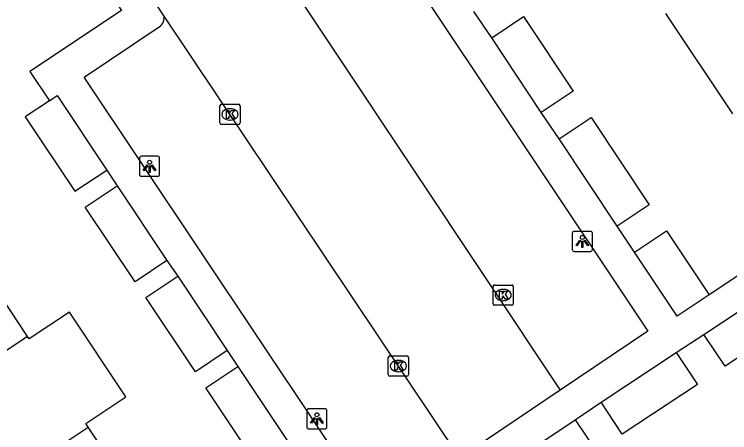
# Model space of a CAD drawing. Extents: x 158352 to 159489, y 383828 to 384597.
# Drawn here: x 158738.01 to 158773.43, y 384209.34 to 384230.08 of the extents above; entities that cross this region are included whole.
import ezdxf

# ---------------------------------------------------------------- set-up
doc = ezdxf.new("R2010")
doc.units = 0
for name, color, linetype in [('IMGEO_Kolk', 7, 'Continuous'), ('IMGEO_Lichtpunt', 7, 'Continuous'), ('IMGEO_Pand', 7, 'Continuous'), ('IMGEO_Rijbaan_lokaal_open', 7, 'Continuous'), ('IMGEO_Voetpad_open', 7, 'Continuous')]:
    doc.layers.add(name, color=color, linetype=linetype)

msp = doc.modelspace()

# ---------------------------------------------------------------- linework, layer by layer
at = {"layer": 'IMGEO_Kolk'}
for p, q in [((158748.186, 384224.692), (158748.186, 384225.544)), ((158748.261, 384225.618), (158749.113, 384225.618)), ((158749.187, 384225.544), (158749.187, 384224.692)), ((158748.674, 384225.398), (158748.699, 384225.398)), ((158748.697, 384224.838), (158748.672, 384224.838)), ((158749.113, 384224.618), (158748.261, 384224.618)), ((158761.715, 384215.733), (158761.715, 384216.585)), ((158761.79, 384216.659), (158762.642, 384216.659)), ((158762.716, 384216.585), (158762.716, 384215.733)), ((158762.203, 384216.439), (158762.228, 384216.439)), ((158762.226, 384215.879), (158762.201, 384215.879)), ((158762.642, 384215.659), (158761.79, 384215.659)), ((158756.525, 384212.216), (158756.525, 384213.068)), ((158756.6, 384213.142), (158757.452, 384213.142)), ((158757.526, 384213.068), (158757.526, 384212.216)), ((158757.013, 384212.922), (158757.038, 384212.922)), ((158757.036, 384212.362), (158757.011, 384212.362)), ((158757.452, 384212.142), (158756.6, 384212.142))]:
    msp.add_line(p, q, dxfattribs=at)
for points in [[(158748.186, 384224.692), (158748.186, 384225.544)], [(158748.261, 384225.618), (158749.113, 384225.618)], [(158749.187, 384225.544), (158749.187, 384224.692)], [(158748.507, 384225.318), (158748.63, 384225.318), (158748.63, 384225.167), (158748.76, 384225.318), (158748.924, 384225.318), (158748.778, 384225.167), (158748.931, 384224.918), (158748.779, 384224.918), (158748.694, 384225.082), (158748.63, 384225.015), (158748.63, 384224.918), (158748.507, 384224.918), (158748.507, 384225.318)], [(158749.113, 384224.618), (158748.261, 384224.618)], [(158761.715, 384215.733), (158761.715, 384216.585)], [(158761.79, 384216.659), (158762.642, 384216.659)], [(158762.716, 384216.585), (158762.716, 384215.733)], [(158762.036, 384216.359), (158762.159, 384216.359), (158762.159, 384216.208), (158762.289, 384216.359), (158762.453, 384216.359), (158762.307, 384216.208), (158762.46, 384215.959), (158762.308, 384215.959), (158762.223, 384216.123), (158762.159, 384216.056), (158762.159, 384215.959), (158762.036, 384215.959), (158762.036, 384216.359)], [(158762.642, 384215.659), (158761.79, 384215.659)], [(158756.525, 384212.216), (158756.525, 384213.068)], [(158756.6, 384213.142), (158757.452, 384213.142)], [(158757.526, 384213.068), (158757.526, 384212.216)], [(158756.846, 384212.842), (158756.969, 384212.842), (158756.969, 384212.691), (158757.099, 384212.842), (158757.263, 384212.842), (158757.117, 384212.691), (158757.27, 384212.442), (158757.118, 384212.442), (158757.033, 384212.606), (158756.969, 384212.539), (158756.969, 384212.442), (158756.846, 384212.442), (158756.846, 384212.842)], [(158757.452, 384212.142), (158756.6, 384212.142)]]:
    msp.add_lwpolyline(points, dxfattribs=at)
for centre, start, end in [((158748.263, 384225.542), 91.552, 178.448), ((158748.263, 384225.542), 91.552, 178.448), ((158749.111, 384225.542), 1.552, 88.448), ((158749.111, 384225.542), 1.552, 88.448), ((158748.263, 384224.694), 181.552, 268.448), ((158748.263, 384224.694), 181.552, 268.448), ((158749.111, 384224.694), 271.552, 358.448), ((158749.111, 384224.694), 271.552, 358.448), ((158761.792, 384216.583), 91.552, 178.448), ((158761.792, 384216.583), 91.552, 178.448), ((158762.64, 384216.583), 1.552, 88.448), ((158762.64, 384216.583), 1.552, 88.448), ((158761.792, 384215.735), 181.552, 268.448), ((158761.792, 384215.735), 181.552, 268.448), ((158762.64, 384215.735), 271.552, 358.448), ((158762.64, 384215.735), 271.552, 358.448), ((158756.602, 384213.066), 91.552, 178.448), ((158756.602, 384213.066), 91.552, 178.448), ((158757.45, 384213.066), 1.552, 88.448), ((158757.45, 384213.066), 1.552, 88.448), ((158756.602, 384212.218), 181.552, 268.448), ((158756.602, 384212.218), 181.552, 268.448), ((158757.45, 384212.218), 271.552, 358.448), ((158757.45, 384212.218), 271.552, 358.448)]:
    msp.add_arc(centre, 0.0765, start, end, dxfattribs=at)
for centre, major_axis, ratio, start_param, end_param in [((158748.673, 384225.118), (-0.387, 0.002), 0.722429, 4.712389, 7.853982), ((158748.698, 384225.118), (-0.39, 0.002), 0.717154, 1.570796, 4.712389), ((158762.202, 384216.159), (-0.387, 0.002), 0.722429, 4.712389, 7.853982), ((158762.227, 384216.159), (-0.39, 0.002), 0.717154, 1.570796, 4.712389), ((158757.012, 384212.642), (-0.387, 0.002), 0.722429, 4.712389, 7.853982), ((158757.037, 384212.642), (-0.39, 0.002), 0.717154, 1.570796, 4.712389)]:
    msp.add_ellipse(centre, major_axis=major_axis, ratio=ratio, start_param=start_param, end_param=end_param, dxfattribs=at)
at = {"layer": 'IMGEO_Lichtpunt'}
for p, q in [((158744.204, 384222.948), (158744.204, 384222.141)), ((158744.204, 384222.948), (158744.204, 384222.141)), ((158745.106, 384223.043), (158744.298, 384223.043)), ((158745.106, 384223.043), (158744.298, 384223.043)), ((158745.2, 384222.141), (158745.2, 384222.948)), ((158745.2, 384222.141), (158745.2, 384222.948)), ((158744.298, 384222.047), (158745.106, 384222.047)), ((158744.298, 384222.047), (158745.106, 384222.047)), ((158765.638, 384219.224), (158765.638, 384218.417)), ((158765.638, 384219.224), (158765.638, 384218.417)), ((158766.54, 384219.319), (158765.732, 384219.319)), ((158766.54, 384219.319), (158765.732, 384219.319)), ((158766.634, 384218.417), (158766.634, 384219.224)), ((158766.634, 384218.417), (158766.634, 384219.224)), ((158765.732, 384218.323), (158766.54, 384218.323)), ((158765.732, 384218.323), (158766.54, 384218.323)), ((158752.491, 384210.428), (158752.491, 384209.621)), ((158752.491, 384210.428), (158752.491, 384209.621)), ((158753.393, 384210.523), (158752.585, 384210.523)), ((158753.393, 384210.523), (158752.585, 384210.523)), ((158753.487, 384209.621), (158753.487, 384210.428)), ((158753.487, 384209.621), (158753.487, 384210.428)), ((158752.585, 384209.527), (158753.393, 384209.527)), ((158752.585, 384209.527), (158753.393, 384209.527))]:
    msp.add_line(p, q, dxfattribs=at)
for points in [[(158744.578, 384222.612), (158744.617, 384222.584), (158744.429, 384222.322), (158744.391, 384222.349), (158744.578, 384222.612)], [(158744.79, 384222.584), (158744.828, 384222.611), (158745.015, 384222.349), (158744.976, 384222.321), (158744.79, 384222.584)], [(158744.68, 384222.564), (158744.727, 384222.564), (158744.727, 384222.242), (158744.68, 384222.242), (158744.68, 384222.564)], [(158766.012, 384218.888), (158766.051, 384218.86), (158765.863, 384218.598), (158765.825, 384218.625), (158766.012, 384218.888)], [(158766.114, 384218.84), (158766.161, 384218.84), (158766.161, 384218.518), (158766.114, 384218.518), (158766.114, 384218.84)], [(158766.224, 384218.86), (158766.262, 384218.887), (158766.449, 384218.625), (158766.41, 384218.597), (158766.224, 384218.86)], [(158752.865, 384210.092), (158752.904, 384210.064), (158752.716, 384209.802), (158752.678, 384209.829), (158752.865, 384210.092)], [(158752.967, 384210.044), (158753.014, 384210.044), (158753.014, 384209.722), (158752.967, 384209.722), (158752.967, 384210.044)], [(158753.077, 384210.064), (158753.115, 384210.091), (158753.302, 384209.829), (158753.263, 384209.801), (158753.077, 384210.064)]]:
    msp.add_lwpolyline(points, dxfattribs=at)
for centre in [(158744.703, 384222.746), (158766.137, 384219.022), (158752.99, 384210.226)]:
    msp.add_circle(centre, 0.0994, dxfattribs=at)
for centre, start, end in [((158744.298, 384222.948), 90, 180), ((158744.298, 384222.948), 90, 180), ((158745.106, 384222.948), 0, 90), ((158745.106, 384222.948), 0, 90), ((158744.298, 384222.141), 180, 270), ((158744.298, 384222.141), 180, 270), ((158745.106, 384222.141), 270, 0), ((158745.106, 384222.141), 270, 360), ((158765.732, 384219.224), 90, 180), ((158765.732, 384219.224), 90, 180), ((158766.54, 384219.224), 0, 90), ((158766.54, 384219.224), 0, 90), ((158765.732, 384218.417), 180, 270), ((158765.732, 384218.417), 180, 270), ((158766.54, 384218.417), 270, 0), ((158766.54, 384218.417), 270, 360), ((158752.585, 384210.428), 90, 180), ((158752.585, 384210.428), 90, 180), ((158753.393, 384210.428), 0, 90), ((158753.393, 384210.428), 0, 90), ((158752.585, 384209.621), 180, 270), ((158752.585, 384209.621), 180, 270), ((158753.393, 384209.621), 270, 0), ((158753.393, 384209.621), 270, 360)]:
    msp.add_arc(centre, 0.0946, start, end, dxfattribs=at)
at = {"layer": 'IMGEO_Pand'}
for points in [[(158773.591, 384225.148), (158770.27, 384230.127)], [(158761.646, 384228.915), (158763.229, 384229.967), (158765.686, 384226.27), (158764.104, 384225.219)], [(158764.104, 384225.219), (158761.646, 384228.915)], [(158739.748, 384225.797), (158738.544, 384224.995), (158740.998, 384221.307), (158742.58, 384222.36)], [(158739.748, 384225.797), (158740.125, 384226.048), (158742.58, 384222.36)], [(158764.985, 384223.913), (158766.569, 384224.963), (158769.44, 384220.633), (158767.857, 384219.583)], [(158767.857, 384219.583), (158764.985, 384223.913)], [(158745.566, 384217.878), (158743.986, 384216.824), (158741.522, 384220.515), (158743.103, 384221.57)], [(158743.103, 384221.57), (158745.566, 384217.878)], [(158768.726, 384218.286), (158770.307, 384219.34), (158772.42, 384216.168)], [(158738.665, 384214.113), (158735.68, 384218.598)], [(158772.42, 384216.168), (158770.839, 384215.114), (158768.726, 384218.286)], [(158748.555, 384213.406), (158746.973, 384212.354), (158744.52, 384216.042), (158746.102, 384217.094)], [(158746.102, 384217.094), (158748.555, 384213.406)], [(158775.852, 384216.652), (158776.91, 384215.074), (158773.203, 384212.629), (158772.146, 384214.207)], [(158772.146, 384214.207), (158775.852, 384216.652)], [(158741.664, 384209.617), (158741.545, 384209.795), (158743.534, 384211.122), (158740.737, 384215.314), (158738.748, 384213.988), (158738.665, 384214.113)], [(158738.665, 384214.113), (158730.828, 384208.891)], [(158770.789, 384213.312), (158771.836, 384211.727), (158768.115, 384209.268), (158767.067, 384210.853)], [(158767.067, 384210.853), (158770.789, 384213.312)], [(158751.552, 384208.904), (158749.972, 384207.85), (158747.497, 384211.561), (158749.077, 384212.615)], [(158749.077, 384212.615), (158751.552, 384208.904)], [(158765.784, 384209.977), (158766.842, 384208.399), (158763.158, 384205.927), (158762.099, 384207.505)], [(158762.099, 384207.505), (158765.784, 384209.977)], [(158733.825, 384204.395), (158741.664, 384209.617)], [(158744.664, 384205.122), (158741.664, 384209.617)]]:
    msp.add_lwpolyline(points, dxfattribs=at)
at = {"layer": 'IMGEO_Rijbaan_lokaal_open'}
for points in [[(158745.402, 384230.033), (158735.025, 384245.603)], [(158746.663, 384239.098), (158765.045, 384211.446)], [(158760.063, 384208.099), (158745.402, 384230.033)], [(158765.045, 384211.446), (158760.063, 384208.099)]]:
    msp.add_lwpolyline(points, dxfattribs=at)
at = {"layer": 'IMGEO_Voetpad_open'}
for points in [[(158747.348, 384238.972), (158751.24, 384241.602), (158769.384, 384214.37), (158765.045, 384211.446)], [(158742.43, 384231.601), (158743.318, 384230.269), (158738.782, 384227.246), (158739.748, 384225.797)], [(158761.646, 384228.915), (158760.77, 384230.221)], [(158760.063, 384208.099), (158755.874, 384205.363), (158741.472, 384226.964), (158745.185, 384229.466)], [(158787.778, 384226.382), (158772.42, 384216.168)], [(158764.985, 384223.913), (158764.104, 384225.219)], [(158742.58, 384222.36), (158743.103, 384221.57)], [(158768.726, 384218.286), (158767.857, 384219.583)], [(158745.566, 384217.878), (158746.102, 384217.094)], [(158770.789, 384213.312), (158772.146, 384214.207)], [(158748.555, 384213.406), (158749.077, 384212.615)], [(158765.784, 384209.977), (158767.067, 384210.853)]]:
    msp.add_lwpolyline(points, dxfattribs=at)
msp.add_arc((158744.944, 384229.883), 0.482, 300.0143, 18.1004, dxfattribs=at)

doc.saveas('drawing.dxf')
